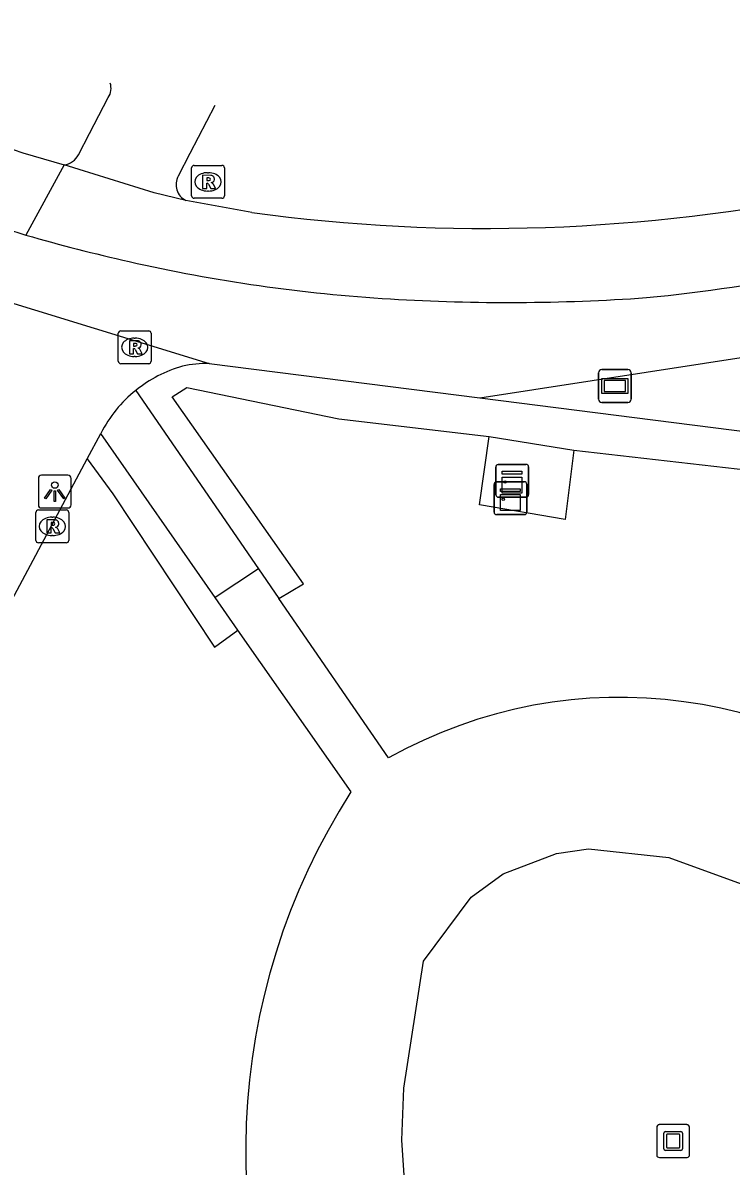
# Model space of a CAD drawing. Extents: x 159265 to 160143, y 383413 to 384319.
# Drawn here: x 160098.25 to 160119.85, y 383794.08 to 383828.94 of the extents above; entities that cross this region are included whole.
import ezdxf

# ---------------------------------------------------------------- set-up
doc = ezdxf.new("R2010")
doc.units = 0
for name, color, linetype in [('IMGEO_Fietspad_gesloten', 7, 'Continuous'), ('IMGEO_Groenvoorziening', 7, 'Continuous'), ('IMGEO_Haag', 7, 'Continuous'), ('IMGEO_Kast', 7, 'Continuous'), ('IMGEO_Kunstobject', 7, 'Continuous'), ('IMGEO_Lichtpunt', 7, 'Continuous'), ('IMGEO_Reclamebord', 7, 'Continuous'), ('IMGEO_Rioolput', 7, 'Continuous'), ('IMGEO_Voetpad_halfverhard', 7, 'Continuous'), ('IMGEO_Voetpad_open', 7, 'Continuous')]:
    doc.layers.add(name, color=color, linetype=linetype)

msp = doc.modelspace()

# ---------------------------------------------------------------- linework, layer by layer
at = {"layer": 'IMGEO_Fietspad_gesloten'}
for points in [[(160098.254, 383824.978), (160099.513, 383824.609)], [(160099.513, 383824.609), (160098.348, 383822.471)], [(160103.228, 383823.524), (160102.258, 383823.753), (160099.513, 383824.609)], [(160105.238, 383823.157), (160103.228, 383823.524)]]:
    msp.add_lwpolyline(points, dxfattribs=at)
for centre, radius, start, end in [((160112.955, 383870.867), 48.186, 240.4731, 252.2369), ((160113.368, 383874.312), 53.973, 248.8489, 253.842), ((160112.38, 383875.489), 52.817, 262.2287, 281.7037), ((160113.17, 383873.595), 53.229, 253.8323, 257.3349), ((160111.977, 383874.262), 53.961, 275.6353, 286.8136), ((160112.575, 383870.699), 50.274, 257.272, 266.4517), ((160113.065, 383880.204), 59.79, 266.54762, 274.03912)]:
    msp.add_arc(centre, radius, start, end, dxfattribs=at)
at = {"layer": 'IMGEO_Groenvoorziening'}
msp.add_lwpolyline([(160115.053, 383815.915), (160114.79, 383813.802), (160112.176, 383814.243), (160112.473, 383816.326)], dxfattribs=at)
at = {"layer": 'IMGEO_Haag'}
for points in [[(160106.065, 383811.393), (160106.809, 383811.84), (160102.803, 383817.543), (160103.254, 383817.825), (160107.895, 383816.864), (160112.473, 383816.326)], [(160112.473, 383816.326), (160115.053, 383815.915)], [(160115.053, 383815.915), (160134.624, 383813.68), (160134.775, 383813.319), (160129.782, 383808.412), (160130.375, 383807.808)], [(160100.219, 383815.647), (160100.997, 383814.582), (160104.097, 383809.911), (160104.813, 383810.428)]]:
    msp.add_lwpolyline(points, dxfattribs=at)
at = {"layer": 'IMGEO_Kast'}
for p, q in [((160112.679, 383814.552), (160112.679, 383815.393)), ((160112.679, 383815.393), (160112.679, 383814.552)), ((160112.754, 383815.477), (160113.595, 383815.477)), ((160113.595, 383815.477), (160112.754, 383815.477)), ((160113.679, 383815.402), (160113.679, 383814.561)), ((160113.679, 383814.561), (160113.679, 383815.402)), ((160112.625, 383814.023), (160112.625, 383814.864)), ((160112.625, 383814.864), (160112.625, 383814.023)), ((160112.7, 383814.948), (160113.541, 383814.948)), ((160113.541, 383814.948), (160112.7, 383814.948)), ((160113.625, 383814.873), (160113.625, 383814.032)), ((160113.625, 383814.032), (160113.625, 383814.873)), ((160113.604, 383814.477), (160112.763, 383814.477)), ((160112.763, 383814.477), (160113.604, 383814.477)), ((160113.55, 383813.948), (160112.709, 383813.948)), ((160112.709, 383813.948), (160113.55, 383813.948))]:
    msp.add_line(p, q, dxfattribs=at)
for points in [[(160112.874, 383815.267), (160113.474, 383815.267), (160113.474, 383815.182), (160112.874, 383815.182), (160112.874, 383815.267)], [(160112.874, 383815.092), (160113.474, 383815.092), (160113.474, 383814.603), (160112.874, 383814.603), (160112.874, 383815.092)], [(160112.82, 383814.738), (160113.42, 383814.738), (160113.42, 383814.653), (160112.82, 383814.653), (160112.82, 383814.738)], [(160112.82, 383814.563), (160113.42, 383814.563), (160113.42, 383814.074), (160112.82, 383814.074), (160112.82, 383814.563)]]:
    msp.add_lwpolyline(points, dxfattribs=at)
for centre in [(160112.958, 383814.941), (160112.904, 383814.412)]:
    msp.add_circle(centre, 0.0377, dxfattribs=at)
for centre, start, end in [((160112.757, 383815.399), 92.4484, 184.2845), ((160112.757, 383815.399), 92.4484, 184.2845), ((160113.601, 383815.399), 2.4484, 94.2845), ((160113.601, 383815.399), 2.4484, 94.2845), ((160112.703, 383814.87), 92.4484, 184.2845), ((160112.703, 383814.87), 92.4484, 184.2845), ((160113.547, 383814.87), 2.4484, 94.2845), ((160113.547, 383814.87), 2.4484, 94.2845), ((160112.757, 383814.555), 182.4484, 274.2845), ((160112.757, 383814.555), 182.4484, 274.2845), ((160113.601, 383814.555), 272.4484, 4.2845), ((160113.601, 383814.555), 272.4484, 4.2845), ((160112.703, 383814.026), 182.4484, 274.2845), ((160112.703, 383814.026), 182.4484, 274.2845), ((160113.547, 383814.026), 272.4484, 4.2845), ((160113.547, 383814.026), 272.4484, 4.2845)]:
    msp.add_arc(centre, 0.0779, start, end, dxfattribs=at)
at = {"layer": 'IMGEO_Kunstobject'}
for p, q in [((160117.585, 383795.265), (160117.585, 383794.424)), ((160117.585, 383795.265), (160117.585, 383794.424)), ((160118.501, 383795.349), (160117.66, 383795.349)), ((160118.501, 383795.349), (160117.66, 383795.349)), ((160117.849, 383795.137), (160118.323, 383795.137)), ((160118.585, 383794.433), (160118.585, 383795.274)), ((160118.585, 383794.433), (160118.585, 383795.274)), ((160117.799, 383794.613), (160117.799, 383795.087)), ((160117.879, 383795.037), (160117.879, 383794.663)), ((160118.273, 383795.057), (160117.899, 383795.057)), ((160118.293, 383794.663), (160118.293, 383795.037)), ((160118.373, 383795.087), (160118.373, 383794.613)), ((160118.323, 383794.563), (160117.849, 383794.563)), ((160117.899, 383794.643), (160118.273, 383794.643)), ((160117.669, 383794.349), (160118.51, 383794.349)), ((160117.669, 383794.349), (160118.51, 383794.349))]:
    msp.add_line(p, q, dxfattribs=at)
for centre, radius, start, end in [((160117.663, 383795.271), 0.0779, 92.4484, 184.2845), ((160117.663, 383795.271), 0.0779, 92.4484, 184.2845), ((160117.849, 383795.087), 0.05, 90, 180), ((160118.323, 383795.087), 0.05, 360, 90), ((160118.507, 383795.271), 0.0779, 2.4484, 94.2845), ((160118.507, 383795.271), 0.0779, 2.4484, 94.2845), ((160117.899, 383795.037), 0.02, 90, 180), ((160118.273, 383795.037), 0.02, 360, 90), ((160117.663, 383794.427), 0.0779, 182.4484, 274.2845), ((160117.663, 383794.427), 0.0779, 182.4484, 274.2845), ((160117.849, 383794.613), 0.05, 180, 270), ((160117.899, 383794.663), 0.02, 180, 270), ((160118.273, 383794.663), 0.02, 270, 0), ((160118.323, 383794.613), 0.05, 270, 0), ((160118.507, 383794.427), 0.0779, 272.4484, 4.2845), ((160118.507, 383794.427), 0.0779, 272.4484, 4.2845)]:
    msp.add_arc(centre, radius, start, end, dxfattribs=at)
at = {"layer": 'IMGEO_Lichtpunt'}
for p, q in [((160098.728, 383815.052), (160098.728, 383814.245)), ((160098.728, 383815.052), (160098.728, 383814.245)), ((160099.63, 383815.147), (160098.822, 383815.147)), ((160099.63, 383815.147), (160098.822, 383815.147)), ((160099.724, 383814.245), (160099.724, 383815.052)), ((160099.724, 383814.245), (160099.724, 383815.052)), ((160098.822, 383814.151), (160099.63, 383814.151)), ((160098.822, 383814.151), (160099.63, 383814.151))]:
    msp.add_line(p, q, dxfattribs=at)
for points in [[(160099.102, 383814.716), (160099.141, 383814.688), (160098.953, 383814.426), (160098.915, 383814.453), (160099.102, 383814.716)], [(160099.204, 383814.668), (160099.251, 383814.668), (160099.251, 383814.346), (160099.204, 383814.346), (160099.204, 383814.668)], [(160099.314, 383814.688), (160099.352, 383814.715), (160099.539, 383814.453), (160099.5, 383814.425), (160099.314, 383814.688)]]:
    msp.add_lwpolyline(points, dxfattribs=at)
msp.add_circle((160099.227, 383814.85), 0.0994, dxfattribs=at)
for centre, start, end in [((160098.822, 383815.052), 90, 180), ((160098.822, 383815.052), 90, 180), ((160099.63, 383815.052), 0, 90), ((160099.63, 383815.052), 0, 90), ((160098.822, 383814.245), 180, 270), ((160098.822, 383814.245), 180, 270), ((160099.63, 383814.245), 270, 0), ((160099.63, 383814.245), 270, 360)]:
    msp.add_arc(centre, 0.0946, start, end, dxfattribs=at)
at = {"layer": 'IMGEO_Reclamebord'}
for p, q in [((160115.814, 383817.47), (160115.814, 383818.27)), ((160115.814, 383818.27), (160115.814, 383817.47)), ((160115.914, 383818.37), (160116.704, 383818.37)), ((160116.704, 383818.37), (160115.914, 383818.37)), ((160116.804, 383818.27), (160116.804, 383817.47)), ((160116.804, 383817.47), (160116.804, 383818.27)), ((160116.704, 383817.37), (160115.914, 383817.37)), ((160115.914, 383817.37), (160116.704, 383817.37))]:
    msp.add_line(p, q, dxfattribs=at)
for points in [[(160115.915, 383818.102), (160116.703, 383818.102), (160116.703, 383817.638), (160115.915, 383817.638), (160115.915, 383818.102)], [(160115.98, 383818.037), (160115.98, 383817.703), (160116.638, 383817.703), (160116.638, 383818.037), (160115.98, 383818.037)]]:
    msp.add_lwpolyline(points, dxfattribs=at)
for centre, start, end in [((160115.914, 383818.27), 90, 180), ((160115.914, 383818.27), 90, 180), ((160116.704, 383818.27), 0, 90), ((160116.704, 383818.27), 360, 90), ((160115.914, 383817.47), 180, 270), ((160115.914, 383817.47), 180, 270), ((160116.704, 383817.47), 270, 0), ((160116.704, 383817.47), 270, 0)]:
    msp.add_arc(centre, 0.1, start, end, dxfattribs=at)
at = {"layer": 'IMGEO_Rioolput'}
for p, q in [((160103.4, 383823.666), (160103.4, 383824.518)), ((160103.475, 383824.592), (160104.327, 383824.592)), ((160104.401, 383824.518), (160104.401, 383823.666)), ((160103.888, 383824.372), (160103.913, 383824.372)), ((160103.911, 383823.812), (160103.886, 383823.812)), ((160104.327, 383823.592), (160103.475, 383823.592)), ((160101.24, 383819.549), (160102.092, 383819.549)), ((160101.165, 383818.623), (160101.165, 383819.475)), ((160101.653, 383819.329), (160101.678, 383819.329)), ((160102.166, 383819.475), (160102.166, 383818.623)), ((160102.092, 383818.549), (160101.24, 383818.549)), ((160101.676, 383818.769), (160101.651, 383818.769)), ((160098.652, 383813.162), (160098.652, 383814.014)), ((160098.727, 383814.088), (160099.579, 383814.088)), ((160099.653, 383814.014), (160099.653, 383813.162)), ((160099.14, 383813.868), (160099.165, 383813.868)), ((160099.163, 383813.308), (160099.138, 383813.308)), ((160099.579, 383813.088), (160098.727, 383813.088))]:
    msp.add_line(p, q, dxfattribs=at)
for points in [[(160103.4, 383823.666), (160103.4, 383824.518)], [(160103.475, 383824.592), (160104.327, 383824.592)], [(160104.401, 383824.518), (160104.401, 383823.666)], [(160103.989, 383824.29), (160103.737, 383824.292), (160103.737, 383823.892)], [(160103.737, 383823.892), (160103.861, 383823.892), (160103.861, 383824.054), (160103.872, 383824.054)], [(160103.915, 383824.211), (160103.861, 383824.211), (160103.861, 383824.13)], [(160103.861, 383824.13), (160103.913, 383824.13)], [(160103.919, 383824.025), (160103.99, 383823.892), (160104.13, 383823.892), (160104.065, 383824.018)], [(160104.327, 383823.592), (160103.475, 383823.592)], [(160101.24, 383819.549), (160102.092, 383819.549)], [(160101.165, 383818.623), (160101.165, 383819.475)], [(160101.754, 383819.247), (160101.502, 383819.249), (160101.502, 383818.849)], [(160101.68, 383819.168), (160101.626, 383819.168), (160101.626, 383819.087)], [(160102.166, 383819.475), (160102.166, 383818.623)], [(160101.502, 383818.849), (160101.626, 383818.849), (160101.626, 383819.011), (160101.637, 383819.011)], [(160101.626, 383819.087), (160101.678, 383819.087)], [(160101.684, 383818.982), (160101.755, 383818.849), (160101.895, 383818.849), (160101.83, 383818.975)], [(160102.092, 383818.549), (160101.24, 383818.549)], [(160098.652, 383813.162), (160098.652, 383814.014)], [(160098.727, 383814.088), (160099.579, 383814.088)], [(160099.653, 383814.014), (160099.653, 383813.162)], [(160099.241, 383813.786), (160098.989, 383813.788), (160098.989, 383813.388)], [(160099.167, 383813.707), (160099.113, 383813.707), (160099.113, 383813.626)], [(160099.113, 383813.626), (160099.165, 383813.626)], [(160098.989, 383813.388), (160099.113, 383813.388), (160099.113, 383813.55), (160099.124, 383813.55)], [(160099.171, 383813.521), (160099.242, 383813.388), (160099.382, 383813.388), (160099.317, 383813.514)], [(160099.579, 383813.088), (160098.727, 383813.088)]]:
    msp.add_lwpolyline(points, dxfattribs=at)
for centre, radius, start, end in [((160103.477, 383824.516), 0.0765, 91.552, 178.448), ((160103.477, 383824.516), 0.0765, 91.552, 178.448), ((160104.325, 383824.516), 0.0765, 1.552, 88.448), ((160104.325, 383824.516), 0.0765, 1.552, 88.448), ((160103.871, 383824.001), 0.0533, 26.0293, 88.6989), ((160103.897, 383824.319), 0.19, 274.7715, 282.9687), ((160103.921, 383824.115), 0.0964, 77.0061, 93.1865), ((160103.935, 383824.172), 0.0378, 276.6634, 79.6772), ((160103.988, 383824.18), 0.109, 350.3612, 89.416), ((160103.986, 383824.18), 0.112, 277.5842, 350.9817), ((160103.97, 383823.965), 0.108, 29.5134, 73.7905), ((160103.477, 383823.668), 0.0765, 181.552, 268.448), ((160103.477, 383823.668), 0.0765, 181.552, 268.448), ((160104.325, 383823.668), 0.0765, 271.552, 358.448), ((160104.325, 383823.668), 0.0765, 271.552, 358.448), ((160101.242, 383819.473), 0.0765, 91.552, 178.448), ((160101.242, 383819.473), 0.0765, 91.552, 178.448), ((160102.09, 383819.473), 0.0765, 1.552, 88.448), ((160102.09, 383819.473), 0.0765, 1.552, 88.448), ((160101.686, 383819.072), 0.0964, 77.0061, 93.1865), ((160101.753, 383819.137), 0.109, 350.3612, 89.416), ((160101.636, 383818.958), 0.0533, 26.0293, 88.6989), ((160101.662, 383819.276), 0.19, 274.7715, 282.9687), ((160101.7, 383819.129), 0.0378, 276.6634, 79.6772), ((160101.751, 383819.137), 0.112, 277.5842, 350.9817), ((160101.735, 383818.922), 0.108, 29.5134, 73.7905), ((160101.242, 383818.625), 0.0765, 181.552, 268.448), ((160101.242, 383818.625), 0.0765, 181.552, 268.448), ((160102.09, 383818.625), 0.0765, 271.552, 358.448), ((160102.09, 383818.625), 0.0765, 271.552, 358.448), ((160098.729, 383814.012), 0.0765, 91.552, 178.448), ((160098.729, 383814.012), 0.0765, 91.552, 178.448), ((160099.577, 383814.012), 0.0765, 1.552, 88.448), ((160099.577, 383814.012), 0.0765, 1.552, 88.448), ((160099.149, 383813.815), 0.19, 274.7715, 282.9687), ((160099.173, 383813.611), 0.0964, 77.0061, 93.1865), ((160099.187, 383813.668), 0.0378, 276.6634, 79.6772), ((160099.24, 383813.676), 0.109, 350.3612, 89.416), ((160099.238, 383813.676), 0.112, 277.5842, 350.9817), ((160099.123, 383813.497), 0.0533, 26.0293, 88.6989), ((160099.222, 383813.461), 0.108, 29.5134, 73.7905), ((160098.729, 383813.164), 0.0765, 181.552, 268.448), ((160098.729, 383813.164), 0.0765, 181.552, 268.448), ((160099.577, 383813.164), 0.0765, 271.552, 358.448), ((160099.577, 383813.164), 0.0765, 271.552, 358.448)]:
    msp.add_arc(centre, radius, start, end, dxfattribs=at)
for centre, major_axis, ratio, start_param, end_param in [((160103.887, 383824.092), (-0.387, 0.002), 0.722429, 4.712389, 7.853982), ((160103.912, 383824.092), (-0.39, 0.002), 0.717154, 1.570796, 4.712389), ((160101.652, 383819.049), (-0.387, 0.002), 0.722429, 4.712389, 7.853982), ((160101.677, 383819.049), (-0.39, 0.002), 0.717154, 1.570796, 4.712389), ((160099.139, 383813.588), (-0.387, 0.002), 0.722429, 4.712389, 7.853982), ((160099.164, 383813.588), (-0.39, 0.002), 0.717154, 1.570796, 4.712389)]:
    msp.add_ellipse(centre, major_axis=major_axis, ratio=ratio, start_param=start_param, end_param=end_param, dxfattribs=at)
at = {"layer": 'IMGEO_Voetpad_halfverhard'}
for points in [[(160105.443, 383812.296), (160106.065, 383811.393)], [(160104.813, 383810.428), (160104.122, 383811.42)], [(160109.41, 383806.528), (160106.065, 383811.393)], [(160108.262, 383805.493), (160104.813, 383810.428)], [(160110.029, 383791.67), (160109.813, 383794.879), (160109.869, 383796.459), (160110.469, 383800.329), (160111.93, 383802.28), (160112.902, 383802.992), (160114.525, 383803.611), (160115.502, 383803.756), (160117.952, 383803.495), (160120.161, 383802.693), (160122.73, 383801.312), (160126.039, 383798.74)]]:
    msp.add_lwpolyline(points, dxfattribs=at)
for centre, radius, start, end in [((160116.468, 383793.973), 14.403, 45.1335, 119.343), ((160125.225, 383794.576), 20.173, 147.2358, 208.1455)]:
    msp.add_arc(centre, radius, start, end, dxfattribs=at)
at = {"layer": 'IMGEO_Voetpad_open'}
for points in [[(160099.949, 383824.92), (160100.286, 383825.566), (160100.859, 383826.664)], [(160104.113, 383826.424), (160103.347, 383824.954), (160102.991, 383824.269)], [(160093.275, 383821.83), (160103.938, 383818.552)], [(160112.191, 383817.504), (160120.693, 383818.817), (160120.711, 383818.819)], [(160103.938, 383818.552), (160112.191, 383817.504)], [(160101.698, 383817.736), (160105.443, 383812.296)], [(160112.191, 383817.504), (160134.097, 383814.723), (160135.077, 383814.55)], [(160100.219, 383815.647), (160100.635, 383816.425)], [(160104.122, 383811.42), (160100.635, 383816.425)], [(160091.002, 383798.389), (160100.219, 383815.647)], [(160105.443, 383812.296), (160104.122, 383811.42)]]:
    msp.add_lwpolyline(points, dxfattribs=at)
for centre, radius, start, end in [((160100.462, 383826.938), 0.483, 325.3898, 20.1557), ((160099.444, 383825.167), 0.562, 277.0709, 333.9298), ((160103.465, 383824.01), 0.54, 151.3049, 243.989), ((160104.223, 383814.587), 4.036, 105.8053, 128.7304), ((160103.862, 383815.183), 3.37, 88.7123, 102.6531), ((160104.225, 383814.6), 4.028, 128.869, 153.0585)]:
    msp.add_arc(centre, radius, start, end, dxfattribs=at)

doc.saveas('drawing.dxf')
